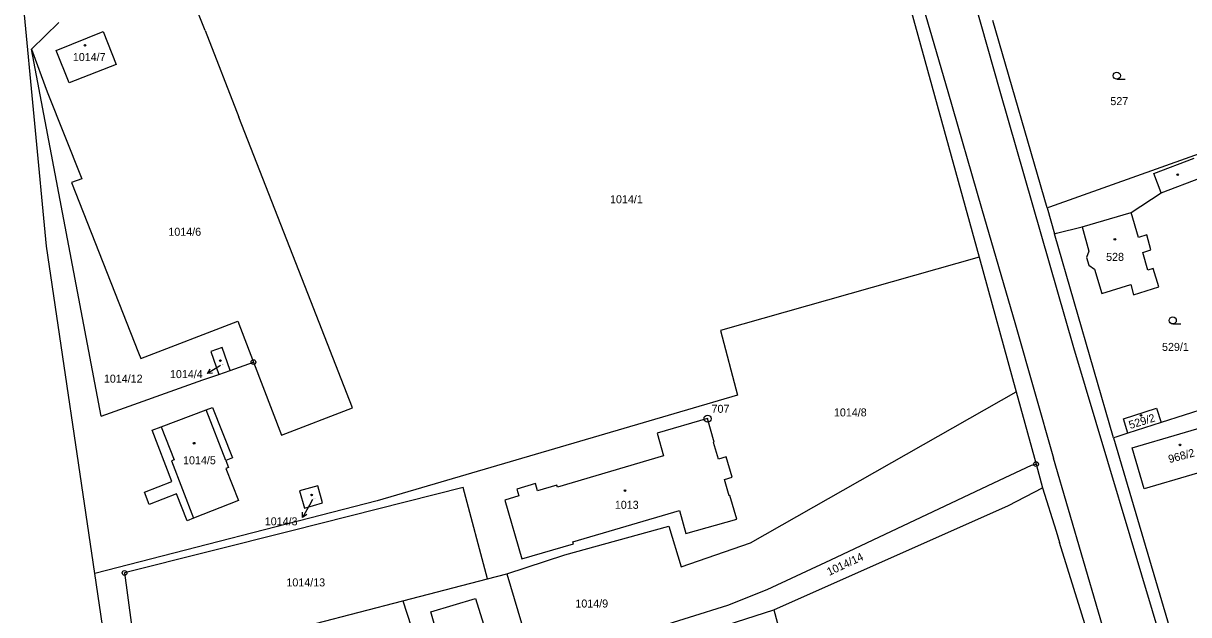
# Model space of a CAD drawing. Extents: x -736345 to -729997, y -1130177 to -1122501.
# Drawn here: x -733592.5 to -733345, y -1127333.8 to -1127208.3 of the extents above; entities that cross this region are included whole.
import ezdxf

# ---------------------------------------------------------------- set-up
doc = ezdxf.new("R2010")
doc.units = 0
for name, color, linetype in [('Vrstva 1', 7, 'Continuous'), ('Vrstva 16', 7, 'Continuous'), ('Vrstva 17', 7, 'Continuous'), ('Vrstva 18', 7, 'Continuous'), ('Vrstva 19', 7, 'Continuous'), ('Vrstva 25', 7, 'Continuous'), ('Vrstva 4', 7, 'Continuous')]:
    doc.layers.add(name, color=color, linetype=linetype)

msp = doc.modelspace()

# ---------------------------------------------------------------- linework, layer by layer
at = {"layer": 'Vrstva 1'}
for points in [[(-733408.47, -1127189.18), (-733389.52, -1127257.92)], [(-733553.9, -1127209.81), (-733557.81, -1127199.81)], [(-733587.58, -1127255.58), (-733592.5, -1127203.53)], [(-733590.79, -1127213.75), (-733584.96, -1127208.1)], [(-733375.04, -1127247.45), (-733386.59, -1127207.68)], [(-733585.5, -1127214.01), (-733575.56, -1127210)], [(-733575.56, -1127210), (-733572.81, -1127216.98)], [(-733553.9, -1127209.81), (-733546.71, -1127228.21)], [(-733590.79, -1127213.75), (-733587.4, -1127222.82)], [(-733575.93, -1127291.63), (-733590.79, -1127213.75)], [(-733582.79, -1127220.9), (-733585.5, -1127214.01)], [(-733572.81, -1127216.98), (-733582.79, -1127220.9)], [(-733587.4, -1127222.82), (-733580.09, -1127241.25)], [(-733532.1, -1127265.59), (-733546.71, -1127228.21)], [(-733338.58, -1127234.49), (-733374.57, -1127247.28)], [(-733580.09, -1127241.25), (-733582.23, -1127242.09)], [(-733350.87, -1127244.27), (-733342.31, -1127241.02)], [(-733582.23, -1127242.09), (-733579.78, -1127248.33)], [(-733357.21, -1127248.43), (-733350.87, -1127244.27)], [(-733579.78, -1127248.33), (-733568.04, -1127278.2)], [(-733374.57, -1127247.28), (-733375.04, -1127247.45)], [(-733375.04, -1127247.45), (-733373.52, -1127252.93)], [(-733355.68, -1127253.7), (-733357.21, -1127248.43)], [(-733373.04, -1127252.81), (-733367.63, -1127251.46)], [(-733367.63, -1127251.46), (-733366.23, -1127256.64)], [(-733373.52, -1127252.93), (-733373.04, -1127252.81)], [(-733360.96, -1127296.23), (-733373.52, -1127252.93)], [(-733353.9, -1127253.18), (-733355.68, -1127253.7)], [(-733353.05, -1127256.32), (-733353.9, -1127253.18)], [(-733577.29, -1127325.04), (-733587.58, -1127255.58)], [(-733354.75, -1127256.89), (-733353.05, -1127256.32)], [(-733389.52, -1127257.92), (-733444.4, -1127273.46)], [(-733389.52, -1127257.92), (-733381.66, -1127286.45)], [(-733366.23, -1127256.64), (-733366.7, -1127258)], [(-733366.7, -1127258), (-733366.21, -1127259.63)], [(-733353.66, -1127260.64), (-733354.75, -1127256.89)], [(-733366.21, -1127259.63), (-733365.02, -1127260.47)], [(-733365.02, -1127260.47), (-733363.42, -1127265.6)], [(-733352.56, -1127260.32), (-733353.66, -1127260.64)], [(-733351.32, -1127264.18), (-733352.56, -1127260.32)], [(-733363.42, -1127265.6), (-733357.29, -1127263.69)], [(-733357.29, -1127263.69), (-733356.75, -1127265.92)], [(-733522.6, -1127289.89), (-733532.1, -1127265.59)], [(-733356.75, -1127265.92), (-733351.32, -1127264.18)], [(-733567.57, -1127279.4), (-733546.96, -1127271.46)], [(-733546.96, -1127271.46), (-733543.62, -1127280.18)], [(-733444.4, -1127273.46), (-733440.81, -1127287.22)], [(-733568.04, -1127278.2), (-733567.57, -1127279.4)], [(-733550.28, -1127277.06), (-733552.68, -1127277.91)], [(-733552.68, -1127277.91), (-733550.95, -1127282.78)], [(-733548.55, -1127281.93), (-733550.28, -1127277.06)], [(-733548.55, -1127281.93), (-733543.62, -1127280.18)], [(-733543.62, -1127280.18), (-733537.68, -1127295.66)], [(-733554.38, -1127283.97), (-733550.95, -1127282.78)], [(-733550.95, -1127282.78), (-733548.55, -1127281.93)], [(-733575.93, -1127291.63), (-733554.38, -1127283.97)], [(-733440.81, -1127287.22), (-733517.32, -1127309.6)], [(-733438.05, -1127318.5), (-733381.66, -1127286.45)], [(-733381.66, -1127286.45), (-733377.42, -1127301.83)], [(-733331.29, -1127286.74), (-733350.85, -1127293)], [(-733563.19, -1127293.91), (-733553.68, -1127290.34)], [(-733553.68, -1127290.34), (-733552.29, -1127289.82)], [(-733552.29, -1127289.82), (-733548.09, -1127300.51)], [(-733537.68, -1127295.66), (-733522.6, -1127289.89)], [(-733358.87, -1127292.2), (-733351.83, -1127289.95)], [(-733351.83, -1127289.95), (-733350.85, -1127293)], [(-733447.19, -1127292.15), (-733457.9, -1127295.29)], [(-733445.76, -1127297.17), (-733447.19, -1127292.15)], [(-733357.89, -1127295.25), (-733358.87, -1127292.2)], [(-733350.85, -1127293), (-733357.89, -1127295.25)], [(-733357.02, -1127298.37), (-733336.72, -1127292.4)], [(-733565.15, -1127294.65), (-733563.19, -1127293.91)], [(-733560.94, -1127305.53), (-733565.15, -1127294.65)], [(-733457.9, -1127295.29), (-733456.53, -1127300.09)], [(-733360.48, -1127296.08), (-733360.96, -1127296.23)], [(-733357.89, -1127295.25), (-733360.48, -1127296.08)], [(-733445.9, -1127297.21), (-733445.76, -1127297.17)], [(-733444.89, -1127300.76), (-733445.9, -1127297.21)], [(-733360.96, -1127296.23), (-733333.88, -1127388.07)], [(-733354.46, -1127307.08), (-733357.02, -1127298.37)], [(-733548.09, -1127300.51), (-733549.48, -1127301.05)], [(-733549.48, -1127301.05), (-733548.9, -1127302.53)], [(-733456.53, -1127300.09), (-733479.05, -1127306.71)], [(-733443.22, -1127300.28), (-733444.89, -1127300.76)], [(-733441.92, -1127304.59), (-733443.22, -1127300.28)], [(-733334.2, -1127301.1), (-733354.46, -1127307.08)], [(-733548.9, -1127302.53), (-733549.51, -1127302.77)], [(-733549.51, -1127302.77), (-733546.83, -1127309.58)], [(-733385.16, -1127305.2), (-733378.41, -1127302.03)], [(-733378.41, -1127302.03), (-733377.42, -1127301.83)], [(-733377.42, -1127301.83), (-733376.04, -1127306.84)], [(-733566.79, -1127307.79), (-733560.94, -1127305.53)], [(-733483.73, -1127305.96), (-733487.7, -1127307.13)], [(-733483.29, -1127307.48), (-733483.73, -1127305.96)], [(-733443.59, -1127305.08), (-733441.92, -1127304.59)], [(-733442.57, -1127308.56), (-733443.59, -1127305.08)], [(-733421.03, -1127322.13), (-733385.16, -1127305.2)], [(-733565.77, -1127310.41), (-733566.79, -1127307.79)], [(-733559.93, -1127308.16), (-733565.77, -1127310.41)], [(-733557.73, -1127313.86), (-733559.93, -1127308.16)], [(-733499.06, -1127306.78), (-733535.49, -1127315.96)], [(-733529.96, -1127306.43), (-733533.84, -1127307.53)], [(-733533.84, -1127307.53), (-733532.81, -1127311.15)], [(-733528.93, -1127310.06), (-733529.96, -1127306.43)], [(-733493.9, -1127326.15), (-733499.06, -1127306.78)], [(-733487.7, -1127307.13), (-733487.27, -1127308.58)], [(-733479.2, -1127306.26), (-733483.29, -1127307.48)], [(-733479.05, -1127306.71), (-733479.2, -1127306.26)], [(-733442.45, -1127308.52), (-733442.57, -1127308.56)], [(-733440.99, -1127313.52), (-733442.45, -1127308.52)], [(-733383.27, -1127310.6), (-733376.04, -1127306.84)], [(-733376.04, -1127306.84), (-733373.16, -1127316.08)], [(-733517.32, -1127309.6), (-733577.29, -1127325.04)], [(-733546.83, -1127309.58), (-733556.33, -1127313.31)], [(-733532.81, -1127311.15), (-733528.93, -1127310.06)], [(-733487.27, -1127308.58), (-733490.23, -1127309.46)], [(-733490.23, -1127309.46), (-733486.65, -1127321.91)], [(-733433.09, -1127332.72), (-733383.27, -1127310.6)], [(-733556.33, -1127313.31), (-733557.73, -1127313.86)], [(-733475.77, -1127318.34), (-733453.12, -1127311.64)], [(-733453.12, -1127311.64), (-733451.76, -1127316.52)], [(-733535.49, -1127315.96), (-733571, -1127324.91)], [(-733477.47, -1127321.1), (-733455.43, -1127314.99)], [(-733455.43, -1127314.99), (-733452.8, -1127323.6)], [(-733451.76, -1127316.52), (-733440.99, -1127313.52)], [(-733475.65, -1127318.75), (-733475.77, -1127318.34)], [(-733373.16, -1127316.08), (-733372.42, -1127318.46)], [(-733486.65, -1127321.91), (-733475.65, -1127318.75)], [(-733452.8, -1127323.6), (-733438.05, -1127318.5)], [(-733361.61, -1127353.17), (-733372.42, -1127318.46)], [(-733489.8, -1127325.09), (-733477.47, -1127321.1)], [(-733434.49, -1127328.43), (-733421.03, -1127322.13)], [(-733573.95, -1127347.61), (-733577.29, -1127325.04)], [(-733571, -1127324.91), (-733568.17, -1127345.99)], [(-733493.9, -1127326.15), (-733489.8, -1127325.09)], [(-733489.8, -1127325.09), (-733482.79, -1127348.69)], [(-733511.93, -1127330.84), (-733493.9, -1127326.15)], [(-733505.96, -1127333.18), (-733496.43, -1127330.37)], [(-733496.43, -1127330.37), (-733493.36, -1127340.3)], [(-733442.86, -1127331.73), (-733434.49, -1127328.43)], [(-733530.42, -1127335.64), (-733511.93, -1127330.84)], [(-733511.93, -1127330.84), (-733504, -1127355.28)], [(-733505.09, -1127336.13), (-733505.96, -1127333.18)], [(-733463.29, -1127342.42), (-733433.09, -1127332.72)], [(-733459.17, -1127336.87), (-733442.86, -1127331.73)], [(-733433.09, -1127332.72), (-733426.36, -1127357.63)]]:
    msp.add_lwpolyline(points, dxfattribs=at)
at = {"layer": 'Vrstva 16'}
for points in [[(-733550.6, -1127280.91), (-733550.82, -1127281.04)], [(-733531.1, -1127309.35), (-733531.75, -1127310.51)]]:
    msp.add_lwpolyline(points, dxfattribs=at)
at = {"layer": 'Vrstva 25'}
for points in [[(-733360.26, -1127220.14), (-733358.51, -1127220.14)], [(-733348.38, -1127272.08), (-733346.63, -1127272.08)], [(-733550.82, -1127281.04), (-733553.399, -1127282.571)], [(-733552.284, -1127282.491), (-733553.399, -1127282.571), (-733552.794, -1127281.631)], [(-733531.75, -1127310.51), (-733533.227, -1127313.121)], [(-733532.299, -1127312.496), (-733533.227, -1127313.121), (-733533.17, -1127312.004)]]:
    msp.add_lwpolyline(points, dxfattribs=at)
for centre, radius in [((-733579.41, -1127212.93), 0.175), ((-733360.26, -1127219.39), 0.75), ((-733347.32, -1127240.41), 0.175), ((-733360.67, -1127254.11), 0.175), ((-733348.38, -1127271.33), 0.75), ((-733550.64, -1127279.86), 0.175), ((-733543.62, -1127280.18), 0.5), ((-733543.62, -1127280.18), 0.032), ((-733447.18, -1127292.18), 0.75), ((-733447.18, -1127292.18), 0.032), ((-733355.13, -1127291.49), 0.175), ((-733556.23, -1127297.39), 0.175), ((-733346.85, -1127297.74), 0.175), ((-733377.42, -1127301.83), 0.5), ((-733377.42, -1127301.83), 0.032), ((-733531.26, -1127308.37), 0.175), ((-733464.72, -1127307.44), 0.175), ((-733571, -1127324.91), 0.5), ((-733571, -1127324.91), 0.032)]:
    msp.add_circle(centre, radius, dxfattribs=at)
at = {"layer": 'Vrstva 4'}
for points in [[(-733408.09, -1127181.71), (-733396.18, -1127222.71)], [(-733394.68, -1127188.9), (-733385.11, -1127222.65)], [(-733396.18, -1127222.71), (-733389.02, -1127247.49)], [(-733385.11, -1127222.65), (-733369.43, -1127277.06)], [(-733352.43, -1127240.17), (-733343.86, -1127236.92)], [(-733350.87, -1127244.27), (-733352.43, -1127240.17)], [(-733389.02, -1127247.49), (-733381.8, -1127272.26)], [(-733367.63, -1127251.46), (-733357.21, -1127248.43)], [(-733381.8, -1127272.26), (-733373.71, -1127300.53)], [(-733369.43, -1127277.06), (-733350.24, -1127341.14)], [(-733549.48, -1127301.05), (-733553.68, -1127290.34)], [(-733563.19, -1127293.91), (-733560.48, -1127300.93)], [(-733560.48, -1127300.93), (-733561.03, -1127301.14)], [(-733360.99, -1127344.16), (-733373.71, -1127300.53)], [(-733561.03, -1127301.14), (-733556.33, -1127313.31)]]:
    msp.add_lwpolyline(points, dxfattribs=at)

# ---------------------------------------------------------------- texts
at = {"layer": 'Vrstva 16'}
for s, p in [('1014/4', (-733561.347, -1127283.57)), ('1014/3', (-733541.217, -1127314.82))]:
    msp.add_text(s, height=1.7, dxfattribs=at).set_placement(p)
at = {"layer": 'Vrstva 17'}
msp.add_text('707', height=1.7, dxfattribs=at).set_placement((-733446.33, -1127290.94))
at = {"layer": 'Vrstva 18'}
for s, p in [('527', (-733361.63, -1127225.64)), ('1014/1', (-733467.89, -1127246.47)), ('1014/6', (-733561.69, -1127253.36)), ('529/1', (-733350.66, -1127277.8)), ('1014/12', (-733575.39, -1127284.54)), ('1014/8', (-733420.34, -1127291.7)), ('1014/13', (-733536.62, -1127327.78)), ('1014/9', (-733475.25, -1127332.26))]:
    msp.add_text(s, height=1.7, dxfattribs=at).set_placement(p)
msp.add_text('1014/14', height=1.7, rotation=25.1002, dxfattribs=at).set_placement((-733421.344, -1127325.565))
at = {"layer": 'Vrstva 19'}
for s, height, p in [('1014/7', 1.7, (-733581.98, -1127216.28)), ('528', 1.7, (-733362.53, -1127258.69)), ('1014/4', 0.1, (-733550.4, -1127280.71)), ('1014/5', 1.7, (-733558.57, -1127301.86)), ('1014/3', 0.1, (-733530.9, -1127309.15)), ('1013', 1.7, (-733466.87, -1127311.31))]:
    msp.add_text(s, height=height, dxfattribs=at).set_placement(p)
for s, rotation, p in [('529/2', 17.20014, (-733357.409, -1127294.39)), ('968/2', 15.10012, (-733349.07, -1127301.625))]:
    msp.add_text(s, height=1.7, rotation=rotation, dxfattribs=at).set_placement(p)

doc.saveas('drawing.dxf')
